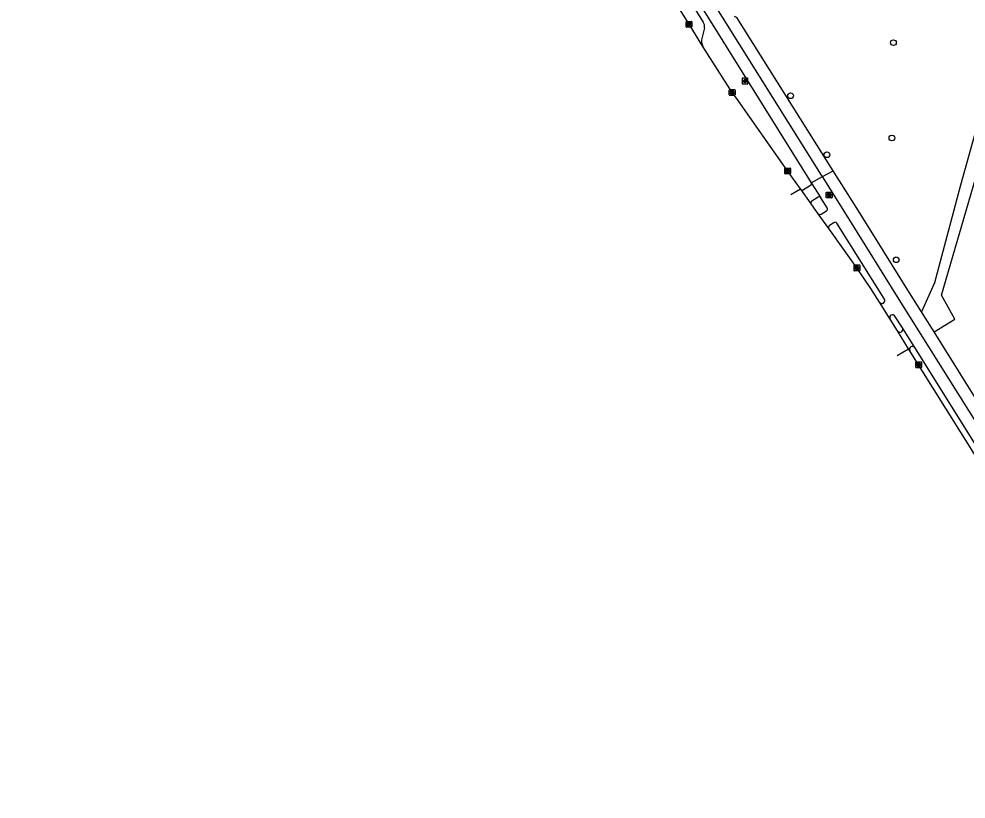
# Model space of a CAD drawing. Extents: x 160026 to 161302, y 384757 to 385701.
# Drawn here: x 160032.5 to 160194.6, y 384984.4 to 385117.8 of the extents above; entities that cross this region are included whole.
import ezdxf

# ---------------------------------------------------------------- set-up
doc = ezdxf.new("R2010")
doc.units = 0
for name, color, linetype in [('IMGEO_Boom', 7, 'Continuous'), ('IMGEO_Fietspad_gesloten', 7, 'Continuous'), ('IMGEO_Kolk', 7, 'Continuous'), ('IMGEO_Lichtpunt', 7, 'Continuous'), ('IMGEO_Parkeervlak_open', 7, 'Continuous'), ('IMGEO_Rijbaan_regionaal_gesloten', 7, 'Continuous'), ('IMGEO_Rioolput', 7, 'Continuous'), ('IMGEO_Voetpad_onverhard', 7, 'Continuous'), ('IMGEO_Voetpad_open', 7, 'Continuous')]:
    doc.layers.add(name, color=color, linetype=linetype)

msp = doc.modelspace()

# ---------------------------------------------------------------- linework, layer by layer
at = {"layer": 'IMGEO_Boom'}
for centre in [(160182.2, 385113.77), (160164.6, 385104.69), (160181.94, 385097.46), (160170.82, 385094.59), (160182.68, 385076.63)]:
    msp.add_circle(centre, 0.489, dxfattribs=at)
at = {"layer": 'IMGEO_Fietspad_gesloten'}
for points in [[(160032.54, 385306.42), (160061.87, 385259.54), (160067.83, 385250), (160085.58, 385221.63), (160124.15, 385160.16), (160150.57, 385117.95), (160168.15, 385089.8)], [(160170.06, 385090.86), (160169.92, 385091.09), (160127.68, 385158.49)], [(160168.15, 385089.8), (160170.06, 385090.86)], [(160168.15, 385089.8), (160169.79, 385087.25)], [(160310.65, 384866.87), (160308.67, 384869.83), (160286.67, 384904.9), (160276.58, 384920.98), (160271.34, 384929.39), (160266.45, 384937.3), (160258.13, 384950.66), (160255.04, 384955.66), (160243.51, 384974.15), (160232.12, 384992.02), (160227.02, 385000), (160225.66, 385002.13), (160183.2, 385069.86), (160174.43, 385083.88), (160170.06, 385090.86)], [(160170.85, 385085.54), (160169.79, 385087.25)], [(160169.82, 385084.42), (160170.76, 385085.03)], [(160172.02, 385082.96), (160171.24, 385082.47)], [(160180.66, 385069.89), (160172.52, 385082.88)], [(160183.74, 385064.97), (160182.47, 385067.01)], [(160185.84, 385061.6), (160183.74, 385064.97)], [(160223.58, 385001.38), (160205.96, 385029.51), (160185.84, 385061.6)]]:
    msp.add_lwpolyline(points, dxfattribs=at)
for centre, radius, start, end in [((160170.58, 385085.32), 0.346, 300.9404, 39.0183), ((160169.62, 385084.73), 0.362, 216.4786, 302.8497), ((160171.47, 385082.16), 0.386, 126.9715, 211.4908), ((160172.23, 385082.71), 0.333, 30.8619, 129.2408), ((160180.24, 385069.65), 0.487, 213.3681, 29.3461), ((160182.06, 385066.73), 0.493, 34.2838, 208.2224)]:
    msp.add_arc(centre, radius, start, end, dxfattribs=at)
at = {"layer": 'IMGEO_Kolk'}
for p, q in [((160146.72, 385116.49), (160146.72, 385117.35)), ((160146.8, 385117.42), (160147.65, 385117.42)), ((160147.72, 385117.35), (160147.72, 385116.49)), ((160147.65, 385116.42), (160146.8, 385116.42)), ((160147.21, 385117.2), (160147.23, 385117.2)), ((160147.23, 385116.64), (160147.21, 385116.64)), ((160154.11, 385104.82), (160154.11, 385105.67)), ((160154.18, 385105.74), (160155.04, 385105.74)), ((160155.04, 385104.74), (160154.18, 385104.74)), ((160154.62, 385104.96), (160154.59, 385104.96)), ((160154.6, 385105.52), (160154.62, 385105.52)), ((160155.11, 385105.67), (160155.11, 385104.82)), ((160163.6, 385091.39), (160163.6, 385092.25)), ((160163.68, 385092.32), (160164.53, 385092.32)), ((160164.09, 385092.1), (160164.11, 385092.1)), ((160164.11, 385091.54), (160164.09, 385091.54)), ((160164.6, 385092.25), (160164.6, 385091.39)), ((160164.53, 385091.32), (160163.68, 385091.32)), ((160175.46, 385074.82), (160175.46, 385075.67)), ((160175.53, 385075.74), (160176.38, 385075.74)), ((160175.94, 385075.52), (160175.97, 385075.52)), ((160176.46, 385075.67), (160176.46, 385074.82)), ((160176.38, 385074.74), (160175.53, 385074.74)), ((160175.97, 385074.96), (160175.94, 385074.96)), ((160186.03, 385058.24), (160186.03, 385059.09)), ((160186.1, 385059.16), (160186.95, 385059.16)), ((160187.03, 385059.09), (160187.03, 385058.24)), ((160186.95, 385058.16), (160186.1, 385058.16)), ((160186.51, 385058.94), (160186.54, 385058.94)), ((160186.54, 385058.38), (160186.51, 385058.38))]:
    msp.add_line(p, q, dxfattribs=at)
for points in [[(160146.72, 385116.49), (160146.72, 385117.35)], [(160146.8, 385117.42), (160147.65, 385117.42)], [(160147.72, 385117.35), (160147.72, 385116.49)], [(160147.65, 385116.42), (160146.8, 385116.42)], [(160147.04, 385117.12), (160147.17, 385117.12), (160147.17, 385116.97), (160147.29, 385117.12), (160147.46, 385117.12), (160147.31, 385116.97), (160147.47, 385116.72), (160147.31, 385116.72), (160147.23, 385116.88), (160147.17, 385116.82), (160147.17, 385116.72), (160147.04, 385116.72), (160147.04, 385117.12)], [(160154.11, 385104.82), (160154.11, 385105.67)], [(160154.18, 385105.74), (160155.04, 385105.74)], [(160155.04, 385104.74), (160154.18, 385104.74)], [(160154.43, 385105.44), (160154.55, 385105.44), (160154.55, 385105.29), (160154.68, 385105.44), (160154.85, 385105.44), (160154.7, 385105.29), (160154.85, 385105.04), (160154.7, 385105.04), (160154.62, 385105.21), (160154.55, 385105.14), (160154.55, 385105.04), (160154.43, 385105.04), (160154.43, 385105.44)], [(160155.11, 385105.67), (160155.11, 385104.82)], [(160163.6, 385091.39), (160163.6, 385092.25)], [(160163.68, 385092.32), (160164.53, 385092.32)], [(160163.92, 385092.02), (160164.05, 385092.02), (160164.05, 385091.87), (160164.17, 385092.02), (160164.34, 385092.02), (160164.19, 385091.87), (160164.35, 385091.62), (160164.19, 385091.62), (160164.11, 385091.78), (160164.05, 385091.72), (160164.05, 385091.62), (160163.92, 385091.62), (160163.92, 385092.02)], [(160164.6, 385092.25), (160164.6, 385091.39)], [(160164.53, 385091.32), (160163.68, 385091.32)], [(160175.46, 385074.82), (160175.46, 385075.67)], [(160175.53, 385075.74), (160176.38, 385075.74)], [(160175.78, 385075.44), (160175.9, 385075.44), (160175.9, 385075.29), (160176.03, 385075.44), (160176.19, 385075.44), (160176.05, 385075.29), (160176.2, 385075.04), (160176.05, 385075.04), (160175.96, 385075.21), (160175.9, 385075.14), (160175.9, 385075.04), (160175.78, 385075.04), (160175.78, 385075.44)], [(160176.46, 385075.67), (160176.46, 385074.82)], [(160176.38, 385074.74), (160175.53, 385074.74)], [(160186.03, 385058.24), (160186.03, 385059.09)], [(160186.1, 385059.16), (160186.95, 385059.16)], [(160187.03, 385059.09), (160187.03, 385058.24)], [(160186.95, 385058.16), (160186.1, 385058.16)], [(160186.35, 385058.86), (160186.47, 385058.86), (160186.47, 385058.71), (160186.6, 385058.86), (160186.76, 385058.86), (160186.62, 385058.71), (160186.77, 385058.46), (160186.62, 385058.46), (160186.53, 385058.63), (160186.47, 385058.56), (160186.47, 385058.46), (160186.35, 385058.46), (160186.35, 385058.86)]]:
    msp.add_lwpolyline(points, dxfattribs=at)
for centre, start, end in [((160146.8, 385117.34), 91.552, 178.448), ((160146.8, 385117.34), 91.552, 178.448), ((160147.65, 385117.34), 1.552, 88.448), ((160147.65, 385117.34), 1.552, 88.448), ((160146.8, 385116.49), 181.552, 268.448), ((160146.8, 385116.49), 181.552, 268.448), ((160147.65, 385116.49), 271.552, 358.448), ((160147.65, 385116.49), 271.552, 358.448), ((160154.19, 385105.67), 91.552, 178.448), ((160154.19, 385105.67), 91.552, 178.448), ((160154.19, 385104.82), 181.552, 268.448), ((160154.19, 385104.82), 181.552, 268.448), ((160155.03, 385105.67), 1.552, 88.448), ((160155.03, 385105.67), 1.552, 88.448), ((160155.03, 385104.82), 271.552, 358.448), ((160155.03, 385104.82), 271.552, 358.448), ((160163.68, 385092.24), 91.552, 178.448), ((160163.68, 385092.24), 91.552, 178.448), ((160163.68, 385091.4), 181.552, 268.448), ((160163.68, 385091.4), 181.552, 268.448), ((160164.53, 385092.24), 1.552, 88.448), ((160164.53, 385092.24), 1.552, 88.448), ((160164.53, 385091.4), 271.552, 358.448), ((160164.53, 385091.4), 271.552, 358.448), ((160175.53, 385075.67), 91.552, 178.448), ((160175.53, 385075.67), 91.552, 178.448), ((160176.38, 385075.67), 1.552, 88.448), ((160176.38, 385075.67), 1.552, 88.448), ((160175.53, 385074.82), 181.552, 268.448), ((160175.53, 385074.82), 181.552, 268.448), ((160176.38, 385074.82), 271.552, 358.448), ((160176.38, 385074.82), 271.552, 358.448), ((160186.1, 385059.09), 91.552, 178.448), ((160186.1, 385059.09), 91.552, 178.448), ((160186.95, 385059.09), 1.552, 88.448), ((160186.95, 385059.09), 1.552, 88.448), ((160186.1, 385058.24), 181.552, 268.448), ((160186.1, 385058.24), 181.552, 268.448), ((160186.95, 385058.24), 271.552, 358.448), ((160186.95, 385058.24), 271.552, 358.448)]:
    msp.add_arc(centre, 0.0765, start, end, dxfattribs=at)
for centre, major_axis, ratio, start_param, end_param in [((160147.21, 385116.92), (-0.387, 0.002), 0.722429, 4.712389, 7.853982), ((160147.23, 385116.92), (-0.39, 0.002), 0.717154, 1.570796, 4.712389), ((160154.6, 385105.24), (-0.387, 0.002), 0.722429, 4.712389, 7.853982), ((160154.62, 385105.24), (-0.39, 0.002), 0.717154, 1.570796, 4.712389), ((160164.09, 385091.82), (-0.387, 0.002), 0.722429, 4.712389, 7.853982), ((160164.11, 385091.82), (-0.39, 0.002), 0.717154, 1.570796, 4.712389), ((160175.94, 385075.24), (-0.387, 0.002), 0.722429, 4.712389, 7.853982), ((160175.97, 385075.24), (-0.39, 0.002), 0.717154, 1.570796, 4.712389), ((160186.51, 385058.66), (-0.387, 0.002), 0.722429, 4.712389, 7.853982), ((160186.54, 385058.66), (-0.39, 0.002), 0.717154, 1.570796, 4.712389)]:
    msp.add_ellipse(centre, major_axis=major_axis, ratio=ratio, start_param=start_param, end_param=end_param, dxfattribs=at)
at = {"layer": 'IMGEO_Lichtpunt'}
for p, q in [((160156.3, 385107.61), (160156.3, 385106.81)), ((160156.3, 385107.61), (160156.3, 385106.81)), ((160157.2, 385107.71), (160156.39, 385107.71)), ((160157.2, 385107.71), (160156.39, 385107.71)), ((160157.29, 385106.81), (160157.29, 385107.61)), ((160157.29, 385106.81), (160157.29, 385107.61)), ((160156.39, 385106.71), (160157.2, 385106.71)), ((160156.39, 385106.71), (160157.2, 385106.71))]:
    msp.add_line(p, q, dxfattribs=at)
for points in [[(160156.67, 385107.28), (160156.71, 385107.25), (160156.52, 385106.99), (160156.48, 385107.01), (160156.67, 385107.28)], [(160156.77, 385107.23), (160156.82, 385107.23), (160156.82, 385106.91), (160156.77, 385106.91), (160156.77, 385107.23)], [(160156.88, 385107.25), (160156.92, 385107.28), (160157.11, 385107.01), (160157.07, 385106.99), (160156.88, 385107.25)]]:
    msp.add_lwpolyline(points, dxfattribs=at)
msp.add_circle((160156.8, 385107.41), 0.0994, dxfattribs=at)
for centre, start, end in [((160156.39, 385107.61), 90, 180), ((160156.39, 385107.61), 90, 180), ((160157.2, 385107.61), 0, 90), ((160157.2, 385107.61), 0, 90), ((160156.39, 385106.81), 180, 270), ((160156.39, 385106.81), 180, 270), ((160157.2, 385106.81), 270, 0), ((160157.2, 385106.81), 270, 360)]:
    msp.add_arc(centre, 0.0946, start, end, dxfattribs=at)
at = {"layer": 'IMGEO_Parkeervlak_open'}
for points in [[(160130.6, 385147.69), (160149.65, 385117.29)], [(160149.87, 385116.29), (160149.41, 385114.48)]]:
    msp.add_lwpolyline(points, dxfattribs=at)
for centre, radius, start, end in [((160148.4, 385116.5), 1.48, 351.8654, 32.3163), ((160151.21, 385114.03), 1.86, 165.9127, 209.5128)]:
    msp.add_arc(centre, radius, start, end, dxfattribs=at)
at = {"layer": 'IMGEO_Rijbaan_regionaal_gesloten'}
for points in [[(160149.6, 385113.12), (160147.22, 385116.92), (160136.55, 385133.95), (160126.75, 385149.48)], [(160166.29, 385088.76), (160164.1, 385091.82), (160155.32, 385104.25), (160154.61, 385105.24), (160149.6, 385113.12)], [(160164.65, 385087.81), (160166.29, 385088.76)], [(160166.33, 385088.7), (160166.29, 385088.76)], [(160168.13, 385086.21), (160166.33, 385088.7)], [(160169.33, 385084.51), (160168.13, 385086.21)], [(160171.14, 385081.96), (160169.33, 385084.51)], [(160179.83, 385069.38), (160178.33, 385071.73), (160175.96, 385075.24), (160171.14, 385081.96)], [(160181.63, 385066.5), (160179.83, 385069.38)], [(160182.91, 385064.46), (160181.63, 385066.5)], [(160184.81, 385061.41), (160182.91, 385064.46)], [(160182.85, 385060.23), (160184.81, 385061.41)], [(160185.02, 385061.08), (160184.81, 385061.41)], [(160216.55, 385006.73), (160215.64, 385008.62), (160213.77, 385012.43), (160208.49, 385023.25), (160207.57, 385025), (160206.97, 385026.01), (160196.09, 385043.38), (160186.52, 385058.66), (160185.02, 385061.08)]]:
    msp.add_lwpolyline(points, dxfattribs=at)
at = {"layer": 'IMGEO_Rioolput'}
for p, q in [((160170.78, 385088.2), (160171.63, 385088.2)), ((160170.71, 385087.27), (160170.71, 385088.13)), ((160171.63, 385087.2), (160170.78, 385087.2)), ((160171.19, 385087.98), (160171.22, 385087.98)), ((160171.22, 385087.42), (160171.19, 385087.42)), ((160171.71, 385088.13), (160171.71, 385087.27))]:
    msp.add_line(p, q, dxfattribs=at)
for points in [[(160170.78, 385088.2), (160171.63, 385088.2)], [(160170.71, 385087.27), (160170.71, 385088.13)], [(160171.63, 385087.2), (160170.78, 385087.2)], [(160171.29, 385087.9), (160171.04, 385087.9), (160171.04, 385087.5)], [(160171.04, 385087.5), (160171.17, 385087.5), (160171.17, 385087.66), (160171.18, 385087.66)], [(160171.22, 385087.82), (160171.17, 385087.82), (160171.17, 385087.74)], [(160171.17, 385087.74), (160171.22, 385087.74)], [(160171.22, 385087.63), (160171.3, 385087.5), (160171.43, 385087.5), (160171.37, 385087.63)], [(160171.71, 385088.13), (160171.71, 385087.27)]]:
    msp.add_lwpolyline(points, dxfattribs=at)
for centre, radius, start, end in [((160170.78, 385088.12), 0.0765, 91.552, 178.448), ((160170.78, 385088.12), 0.0765, 91.552, 178.448), ((160171.63, 385088.12), 0.0765, 1.552, 88.448), ((160171.63, 385088.12), 0.0765, 1.552, 88.448), ((160170.78, 385087.28), 0.0765, 181.552, 268.448), ((160170.78, 385087.28), 0.0765, 181.552, 268.448), ((160171.18, 385087.61), 0.0533, 26.0293, 88.6989), ((160171.23, 385087.72), 0.0964, 77.0061, 93.1865), ((160171.2, 385087.93), 0.19, 274.7715, 282.9687), ((160171.24, 385087.78), 0.0378, 276.6634, 79.6772), ((160171.29, 385087.79), 0.109, 350.3612, 89.416), ((160171.29, 385087.79), 0.112, 277.5842, 350.9817), ((160171.28, 385087.57), 0.108, 29.5134, 73.7905), ((160171.63, 385087.28), 0.0765, 271.552, 358.448), ((160171.63, 385087.28), 0.0765, 271.552, 358.448)]:
    msp.add_arc(centre, radius, start, end, dxfattribs=at)
for centre, major_axis, ratio, start_param, end_param in [((160171.19, 385087.7), (-0.387, 0.002), 0.722429, 4.712389, 7.853982), ((160171.22, 385087.7), (-0.39, 0.002), 0.717154, 1.570796, 4.712389)]:
    msp.add_ellipse(centre, major_axis=major_axis, ratio=ratio, start_param=start_param, end_param=end_param, dxfattribs=at)
at = {"layer": 'IMGEO_Voetpad_onverhard'}
msp.add_lwpolyline([(160189.15, 385064.31), (160192.74, 385066.47), (160190.41, 385070.56), (160196.57, 385091.7), (160201.56, 385109.84), (160207.8, 385132.67), (160210.53, 385131.96), (160211.42, 385135.38), (160208.48, 385136.15), (160208.14, 385134.85), (160206.32, 385135.34), (160201.42, 385117.17), (160193.66, 385089.39), (160189.22, 385072.71), (160187.01, 385067.73)], dxfattribs=at)
at = {"layer": 'IMGEO_Voetpad_open'}
for points in [[(160171.88, 385091.87), (160155.43, 385118.1), (160155.34, 385118.05), (160155, 385118.24)], [(160170.06, 385090.86), (160171.88, 385091.87)], [(160187.01, 385067.73), (160184.98, 385070.97), (160176.2, 385084.99), (160171.88, 385091.87)], [(160166.82, 385088.63), (160168.02, 385089.38)], [(160169.3, 385087.33), (160168.24, 385086.67)], [(160189.15, 385064.31), (160187.01, 385067.73)], [(160223.02, 385010.24), (160209.44, 385031.88), (160189.15, 385064.31)]]:
    msp.add_lwpolyline(points, dxfattribs=at)
for centre, radius, start, end in [((160167.86, 385089.66), 0.325, 299.2317, 25.3675), ((160166.61, 385088.92), 0.359, 218.1392, 303.9765), ((160168.4, 385086.38), 0.327, 119.6211, 212.599), ((160169.5, 385087.05), 0.35, 34.8458, 125.7766), ((160183.32, 385064.72), 0.483, 212.5264, 30.9685), ((160185.44, 385061.33), 0.484, 34.6575, 209.9307)]:
    msp.add_arc(centre, radius, start, end, dxfattribs=at)

doc.saveas('drawing.dxf')
